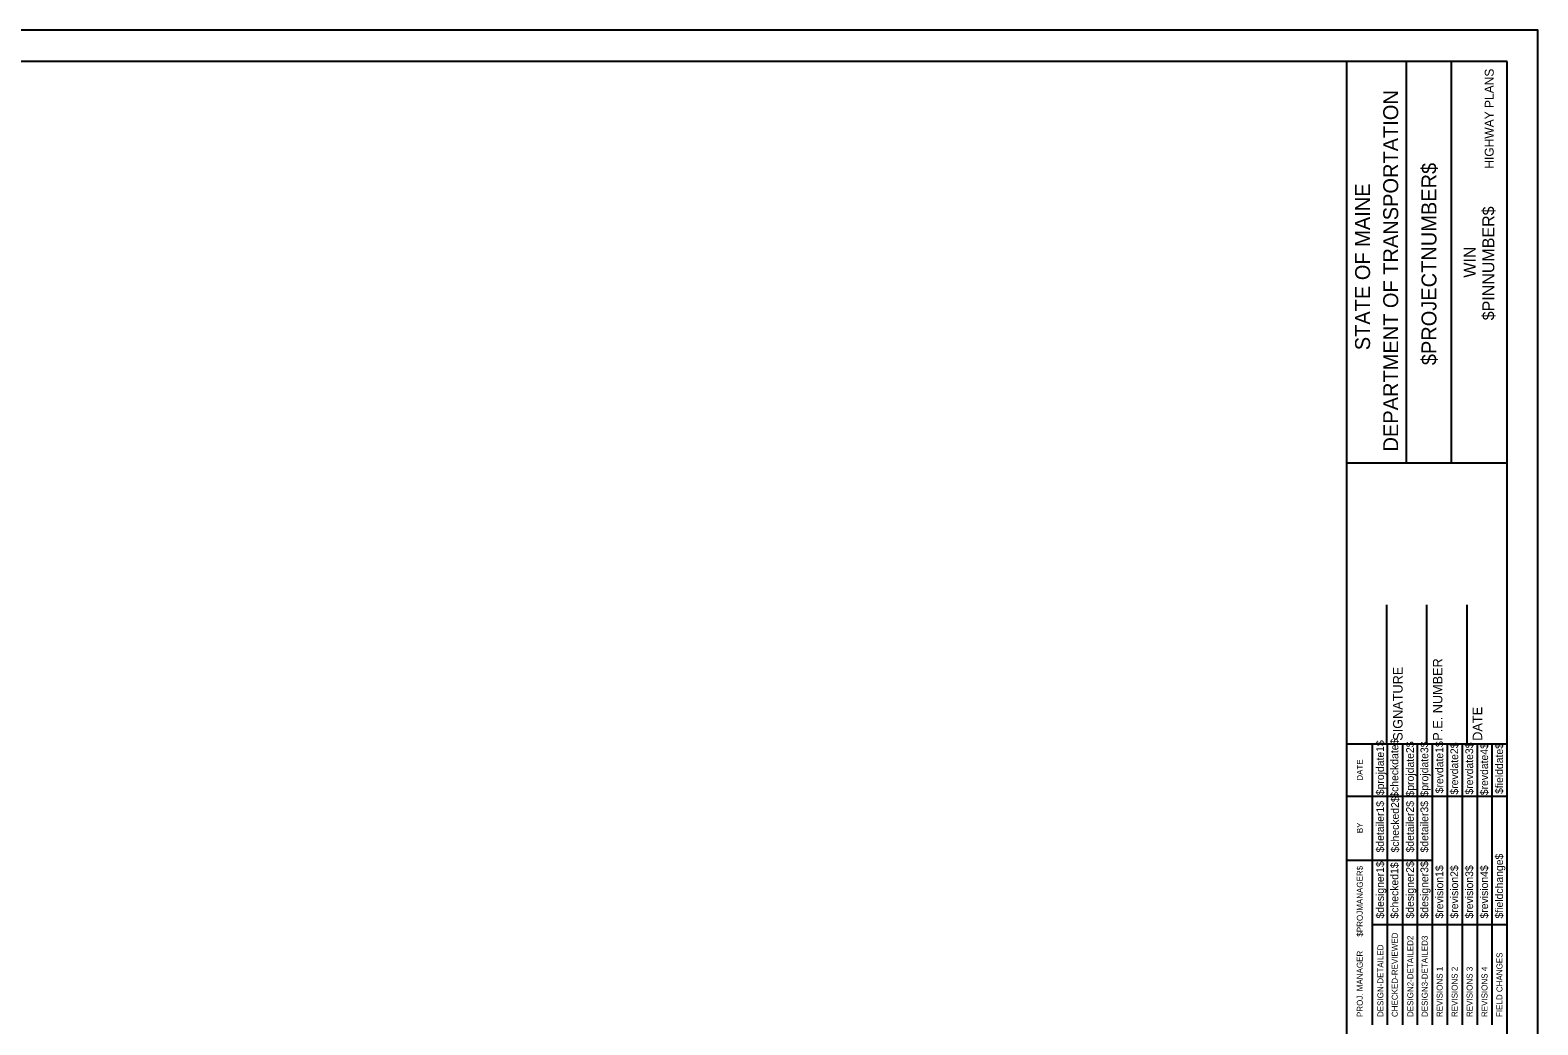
# Model space of a CAD drawing. Extents: x 850598 to 870284, y 366541 to 366651.
# Drawn here: x 856439.6 to 856533.5, y 366589.2 to 366651.2 of the extents above; entities that cross this region are included whole.
import ezdxf

# ---------------------------------------------------------------- set-up
doc = ezdxf.new("R2010")
doc.units = 0
for name, color, linetype in [('BORDER', 7, 'Continuous'), ('HIGHWAY_TITLE', 7, 'Continuous'), ('PLOT BOUNDARY', 7, 'Continuous')]:
    doc.layers.add(name, color=color, linetype=linetype)

msp = doc.modelspace()

# ---------------------------------------------------------------- linework, layer by layer
at = {"layer": 'BORDER'}
for p, q in [((856531.567, 366649.225), (856371.567, 366649.225)), ((856521.567, 366544.225), (856521.567, 366649.225)), ((856525.296, 366624.222), (856525.296, 366649.222)), ((856528.091, 366624.222), (856528.091, 366649.222)), ((856531.567, 366544.225), (856531.567, 366649.225)), ((856521.568, 366624.219), (856531.567, 366624.219)), ((856524.067, 366606.728), (856524.067, 366615.376)), ((856526.567, 366606.728), (856526.567, 366615.376)), ((856529.067, 366606.728), (856529.067, 366615.376)), ((856521.567, 366606.728), (856531.567, 366606.728))]:
    msp.add_line(p, q, dxfattribs=at)
for points in [[(856523.182, 366603.478), (856523.182, 366606.728)], [(856524.115, 366589.231), (856524.115, 366606.728)], [(856525.046, 366606.728), (856525.046, 366589.231)], [(856525.978, 366589.231), (856525.978, 366606.728)], [(856526.91, 366589.231), (856526.91, 366606.728)], [(856527.841, 366589.231), (856527.841, 366606.728)], [(856528.773, 366589.231), (856528.773, 366606.728)], [(856529.705, 366589.231), (856529.705, 366606.728)], [(856530.637, 366589.231), (856530.637, 366606.728)], [(856523.183, 366589.231), (856523.183, 366606.022)], [(856521.567, 366603.478), (856531.567, 366603.478)], [(856521.567, 366599.478), (856523.183, 366599.478)], [(856523.182, 366599.478), (856526.909, 366599.478)], [(856523.182, 366595.478), (856531.567, 366595.478)]]:
    msp.add_lwpolyline(points, dxfattribs=at)
at = {"layer": 'PLOT BOUNDARY'}
msp.add_lwpolyline([(856363.474, 366541.166), (856533.474, 366541.166), (856533.474, 366651.166), (856363.474, 366651.166)], close=True, dxfattribs=at)

# ---------------------------------------------------------------- texts
at = {"layer": 'BORDER'}
for s, height, p in [('DEPARTMENT OF TRANSPORTATION', 0.93176, (856524.774, 366624.931)), ('$PROJECTNUMBER$', 0.93176, (856527.159, 366630.304)), ('STATE OF MAINE', 0.93176, (856523.023, 366631.237)), ('$PINNUMBER$', 0.74527, (856530.763, 366633.1)), ('WIN', 0.7453, (856529.604, 366635.755)), ('SIGNATURE', 0.5906, (856525.048, 366606.92)), ('P.E. NUMBER', 0.59055, (856527.528, 366606.92)), ('DATE', 0.5906, (856530.008, 366606.92)), ('$projdate1$', 0.48455, (856523.89, 366603.529)), ('$checkdate$', 0.48455, (856524.785, 366603.371)), ('$projdate2$', 0.48455, (856525.754, 366603.45)), ('$projdate3$', 0.48455, (856526.648, 366603.45)), ('$revdate1$', 0.4845, (856527.58, 366603.647)), ('$revdate2$', 0.4845, (856528.511, 366603.568)), ('$revdate3$', 0.4845, (856529.443, 366603.568)), ('$revdate4$', 0.4845, (856530.375, 366603.529)), ('$fielddate$', 0.48455, (856531.306, 366603.607)), ('DATE', 0.3714, (856522.572, 366604.434)), ('$detailer1$', 0.48455, (856523.89, 366599.963)), ('$checked2$', 0.4845, (856524.822, 366599.963)), ('$detailer2$', 0.48455, (856525.754, 366599.963)), ('$detailer3$', 0.48455, (856526.648, 366599.963)), ('BY', 0.3714, (856522.572, 366601.163)), ('$PROJMANAGER$', 0.37275, (856522.572, 366594.723)), ('$designer1$', 0.48455, (856523.89, 366595.851)), ('$checked1$', 0.4845, (856524.785, 366595.851)), ('$designer2$', 0.48455, (856525.754, 366595.851)), ('$designer3$', 0.48455, (856526.648, 366595.851)), ('$revision1$', 0.48455, (856527.58, 366595.851)), ('$revision2$', 0.48455, (856528.511, 366595.851)), ('$revision3$', 0.48455, (856529.443, 366595.851)), ('$revision4$', 0.48455, (856530.375, 366595.851)), ('$fieldchange$', 0.48455, (856531.306, 366595.851)), ('CHECKED-REVIEWED', 0.37275, (856524.748, 366589.716)), ('DESIGN2-DETAILED2', 0.37275, (856525.717, 366589.716)), ('DESIGN3-DETAILED3', 0.37275, (856526.612, 366589.716)), ('PROJ. MANAGER', 0.37275, (856522.572, 366589.716)), ('DESIGN-DETAILED', 0.37275, (856523.854, 366589.716)), ('FIELD CHANGES', 0.37275, (856531.27, 366589.716)), ('REVISIONS 1', 0.37275, (856527.543, 366589.716)), ('REVISIONS 2', 0.37275, (856528.475, 366589.716)), ('REVISIONS 3', 0.37275, (856529.407, 366589.716)), ('REVISIONS 4', 0.37275, (856530.338, 366589.716))]:
    msp.add_text(s, height=height, rotation=90, dxfattribs=at).set_placement(p)
at = {"layer": 'HIGHWAY_TITLE'}
msp.add_text('HIGHWAY PLANS', height=0.55901, rotation=90, dxfattribs=at).set_placement((856530.726, 366642.541))

doc.saveas('drawing.dxf')
